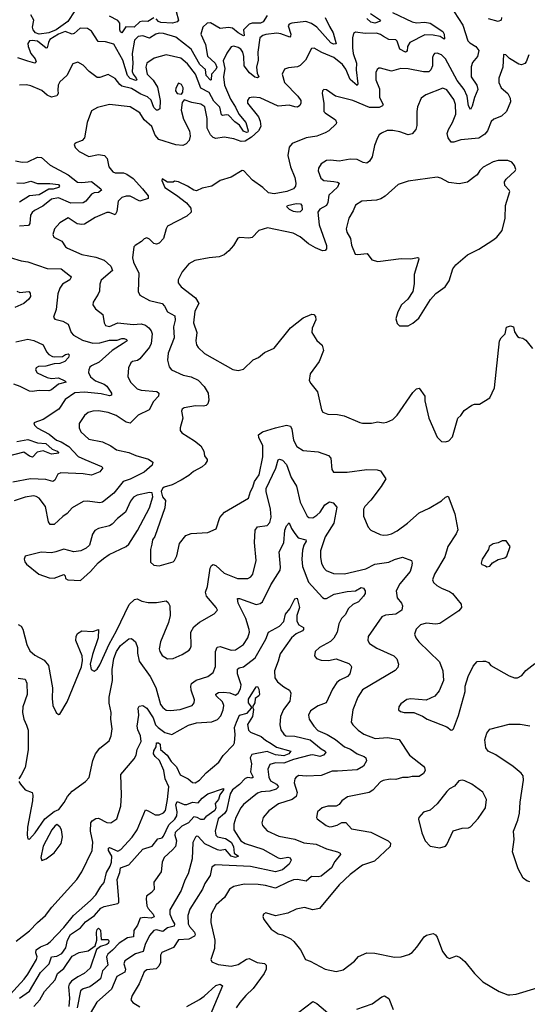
# Model space of a CAD drawing. Extents: x 2086813 to 2278017, y 548126 to 753336.
# Tile 293 of 461: x 2188255 to 2191927, y 686902 to 694029. Entities that reach past the tile are written whole.
import ezdxf

# ---------------------------------------------------------------- set-up
doc = ezdxf.new("R2010")
doc.units = 0

msp = doc.modelspace()

# ---------------------------------------------------------------- linework, layer by layer
at = {"layer": '0CON10XD'}
for points in [[(2188655, 694092.6), (2188604.2, 694015), (2188518.9, 693955), (2188465, 693933.6), (2188395, 693924), (2188369.1, 693935), (2188353.3, 693955), (2188348.9, 693975), (2188356.7, 694025), (2188335.5, 694065)], [(2190952, 694082), (2191095, 694012.9), (2191125, 694005.6), (2191185, 694010.9), (2191225, 694003.8), (2191315, 693944.6), (2191325.3, 693925), (2191328.9, 693891.1), (2191325, 693888.6), (2191297.2, 693907.2), (2191245, 693918), (2191185, 693918.8), (2191076.1, 693865), (2191060.3, 693835), (2191058.8, 693801.2), (2191046.1, 693793.9), (2191005, 693815.6), (2190985, 693874), (2190975, 693884.3), (2190925, 693884.6), (2190887, 693907), (2190865, 693922.7), (2190835, 693930.8), (2190755, 693929.6), (2190685, 693940), (2190669.7, 693930.3), (2190662.9, 693897.1), (2190661.2, 693825), (2190666.2, 693785), (2190691.9, 693715), (2190690, 693665), (2190700, 693565), (2190695, 693551.8), (2190645.5, 693595.5), (2190615, 693670), (2190590.8, 693705), (2190527.1, 693755), (2190440.9, 693790.9), (2190385, 693824.2), (2190365, 693820), (2190323.1, 693735), (2190285, 693696.9), (2190265, 693687.8), (2190199.2, 693680.8), (2190170, 693670), (2190152.5, 693635), (2190170.8, 693575), (2190266.1, 693476.1), (2190287.5, 693445), (2190289.4, 693425), (2190280.9, 693409.1), (2190265, 693396), (2190245, 693398.1), (2190205, 693410), (2190125, 693403.3), (2189995, 693464.4), (2189945, 693469.4), (2189915, 693463.8), (2189902, 693445), (2189902.9, 693425), (2189983.1, 693325), (2189994.6, 693294.6), (2190000, 693255), (2189982.3, 693225), (2189932.4, 693177.6), (2189885, 693151), (2189857.5, 693147.5), (2189805, 693167.3), (2189735, 693179.5), (2189675, 693169.5), (2189655, 693175.6), (2189635, 693195.7), (2189610.4, 693245), (2189612.3, 693315), (2189595, 693397.5), (2189565, 693418.2), (2189499.2, 693429.2), (2189445, 693450), (2189430.8, 693429.2), (2189423.8, 693375), (2189439.2, 693309.2), (2189482.5, 693225), (2189487.1, 693187.1), (2189481.6, 693155), (2189460.2, 693129.8), (2189435, 693118.4), (2189385, 693123.2), (2189261.8, 693161.8), (2189234.2, 693194.2), (2189210.5, 693255), (2189155.3, 693305.3), (2189125, 693354.4), (2189055, 693397.3), (2188905, 693414.4), (2188817, 693393), (2188775, 693369.2), (2188744.3, 693285), (2188723.3, 693175), (2188706.7, 693155), (2188655.8, 693134.2), (2188648.8, 693125), (2188655.8, 693105), (2188685, 693074), (2188755, 693038.6), (2188825, 693053.3), (2188868, 693045), (2188888.1, 693025), (2188900.6, 692965), (2188928, 692928), (2188945, 692920.5), (2189005, 692920.6), (2189030.5, 692910.5), (2189075, 692879.7), (2189144.5, 692804.5), (2189184.4, 692755), (2189184.4, 692735.6), (2189125, 692716.7), (2189055, 692752), (2189025, 692751.1), (2188995, 692741.5), (2188966.9, 692715), (2188958.7, 692641.3), (2188945, 692615.6), (2188905, 692632.7), (2188885, 692633.5), (2188801.7, 692598.3), (2188725, 692548.9), (2188705, 692545.5), (2188671.1, 692551.1), (2188605, 692594), (2188545, 692558), (2188507.5, 692515), (2188494.3, 692475), (2188501.4, 692455), (2188560, 692425), (2188586.2, 692385), (2188601.2, 692375), (2188705, 692328.6), (2188805, 692309.4), (2188865, 692289.5), (2188914.4, 692245), (2188926.4, 692213.6), (2188845.4, 692144.6), (2188834.4, 692115), (2188831.4, 692065), (2188823.3, 692043.3), (2188787.5, 691985), (2188784.3, 691965), (2188804, 691935), (2188857.5, 691895), (2188865.4, 691835.4), (2188876, 691815), (2188905, 691808.8), (2188965, 691833.8), (2189075, 691822.7), (2189135, 691827.8), (2189165, 691818.1), (2189189.1, 691799.1), (2189206.7, 691776.7), (2189213.3, 691755), (2189206.2, 691685), (2189195, 691659.2), (2189125, 691573.6), (2189106.9, 691563.1), (2189071.2, 691555), (2189058.6, 691545), (2189041.8, 691508.2), (2189036.9, 691446.9), (2189056.7, 691405), (2189105, 691357.1), (2189135, 691348.4), (2189247.9, 691337.9), (2189261.9, 691325), (2189258.5, 691305), (2189222.9, 691265), (2189191.4, 691205), (2189112.6, 691167.4), (2189055, 691108.8), (2189025, 691115.7), (2188954.2, 691165)], [(2189387.5, 694087.5), (2189403.3, 694025), (2189395, 694013.8), (2189360, 694005), (2189275, 694009.6), (2189258, 694015), (2189243.3, 694035)], [(2191398, 694085), (2191459.8, 693989.8), (2191496.9, 693876.9), (2191510.9, 693860.9), (2191554.4, 693835), (2191575.6, 693805), (2191567.6, 693762.4), (2191530.6, 693719.4), (2191520.9, 693689.1), (2191521.1, 693615), (2191561.2, 693555), (2191568.9, 693525), (2191545, 693466), (2191528, 693402), (2191515, 693380), (2191500.3, 693405), (2191490.7, 693475), (2191471, 693525), (2191418.7, 693588.6), (2191335, 693745.6), (2191305, 693774.5), (2191275, 693786.8), (2191256.4, 693783.6), (2191248.1, 693775), (2191241.8, 693755), (2191241.4, 693695), (2191228.7, 693665), (2191215, 693652.5), (2191175, 693650.9), (2191065, 693672.9)], [(2190045, 694059.7), (2190015.4, 694014.6), (2189996.2, 694003.8), (2189936.8, 694003.2), (2189914.4, 693995.6), (2189874.4, 693955), (2189880, 693915), (2189875, 693912.5), (2189835, 693933.9), (2189795, 693968.9), (2189765, 693972.2), (2189705, 693964.3), (2189635, 694006.4), (2189611.9, 694005), (2189580, 693975), (2189565.7, 693925), (2189598.5, 693848.5), (2189614.1, 693765), (2189667.9, 693715), (2189680.1, 693685), (2189675, 693667.7), (2189642.5, 693635), (2189641.2, 693595), (2189635, 693591.9), (2189603, 693625), (2189599, 693669), (2189557.4, 693705), (2189494.8, 693815), (2189385, 693903.6), (2189295, 693930.4), (2189265, 693931.3), (2189239.4, 693925), (2189195, 693894.7), (2189145, 693912), (2189112.9, 693907.1), (2189085, 693880), (2189067.7, 693785), (2189074.3, 693715), (2189068.6, 693655), (2189075.1, 693635.1), (2189098.7, 693605), (2189102.2, 693595), (2189095, 693588.5), (2189055, 693604.2), (2189034, 693625), (2189001.4, 693735), (2188935, 693852), (2188875, 693868.9), (2188822.5, 693872.5), (2188775, 693945.6), (2188745, 693964.4), (2188691.5, 693968.5), (2188649.7, 693930.3), (2188635, 693924), (2188585, 693943.3), (2188537.1, 693925), (2188473.4, 693886.6), (2188462.4, 693865), (2188455, 693825.7), (2188447.3, 693822.7), (2188385, 693872.7), (2188345, 693878.9), (2188326.2, 693875), (2188315, 693857.5), (2188316.2, 693835), (2188336.3, 693785), (2188366, 693745), (2188373.3, 693725), (2188365, 693713.6), (2188315, 693728.6), (2188242.2, 693752.2)], [(2190465.4, 694045), (2190495, 693979.1), (2190522.4, 693935), (2190544, 693855), (2190525, 693852.9), (2190505, 693861.1), (2190405, 693976), (2190365, 694002.1), (2190325, 694015.3), (2190222.5, 694005), (2190203.3, 693996.7), (2190197.1, 693985), (2190215.3, 693925), (2190215, 693910), (2190208.1, 693901.9), (2190145, 693926.7), (2190115, 693930.9), (2190035, 693921.5), (2190014, 693915), (2189991.4, 693898.6), (2189978.5, 693795), (2189979.5, 693735), (2189967.2, 693685), (2189973.2, 693643.2), (2189985.6, 693614.4), (2189975, 693608.5), (2189955, 693612.6), (2189917.5, 693645), (2189878.6, 693695), (2189877.6, 693762.4), (2189870, 693795), (2189855.2, 693815.2), (2189835, 693827.9), (2189805, 693837.8), (2189785, 693832.5), (2189753, 693787), (2189727.6, 693732.4), (2189737.8, 693675), (2189729.6, 693615), (2189737.2, 693555), (2189780, 693455), (2189816.7, 693396.7), (2189840.5, 693345), (2189889.8, 693285), (2189908.8, 693225), (2189904.7, 693215.2), (2189895, 693212.8), (2189875, 693223.4), (2189845.5, 693265.5), (2189810.6, 693290.6), (2189765, 693338.1), (2189748.8, 693341.2), (2189725, 693335.4), (2189715, 693341.4), (2189702, 693395), (2189659.7, 693439.7), (2189625, 693503.2), (2189564.3, 693534.3), (2189526.9, 693635), (2189468.7, 693708.7), (2189420.4, 693750.4), (2189315, 693775.5), (2189228.6, 693751.4), (2189174.6, 693715.4), (2189168.5, 693685), (2189178.2, 693635), (2189221.4, 693591.4), (2189250.9, 693540.9), (2189271.9, 693445), (2189268.6, 693385), (2189255.5, 693374.5), (2189244.2, 693375), (2189225, 693393.3), (2189205, 693445.6), (2189180.3, 693470.3), (2189130.8, 693490.8), (2189065, 693530), (2188995, 693547.1), (2188979, 693559), (2188945, 693604.4), (2188895, 693631.9), (2188835, 693610.5), (2188815, 693610), (2188757.8, 693655), (2188715, 693699.4), (2188675, 693721.9), (2188640.3, 693709.7), (2188595.8, 693624.2), (2188545, 693580), (2188533.1, 693555), (2188531.3, 693518.7), (2188532.5, 693495), (2188525, 693477.5), (2188485, 693469.1), (2188455, 693483.3), (2188415, 693517.8), (2188335, 693551.2), (2188305, 693558.2), (2188255, 693555.6)], [(2189225, 694043.8), (2189183.1, 694016.9), (2189145, 694018.5), (2189125, 694013.1), (2189083.3, 693975), (2189022.9, 693977.1), (2188995, 693934.7), (2188985, 693940.9), (2188979.3, 693955), (2188980.7, 694005), (2188965, 694023), (2188905, 694053.9)], [(2190793.2, 694073.2), (2190864.5, 694025), (2190857.8, 694015), (2190825, 694005.2), (2190795, 694010.7), (2190766.6, 694036.6)], [(2191741.1, 694045), (2191737.5, 694025), (2191715, 694016.9), (2191645, 694036.4)], [(2191938.5, 693775), (2191919.5, 693725), (2191908.7, 693711.3), (2191885, 693703.3), (2191865, 693706.5), (2191799.1, 693749.1), (2191772.5, 693775), (2191753.8, 693776.2), (2191748.9, 693685), (2191721.1, 693605), (2191721.1, 693575), (2191738.1, 693535), (2191787.1, 693495), (2191802.1, 693462.1), (2191804.5, 693435), (2191776.1, 693363.9), (2191739.8, 693330.2), (2191685, 693308.6), (2191665, 693292.5), (2191638, 693225), (2191619.5, 693200.5), (2191575, 693170.7), (2191445, 693160.4), (2191395, 693142.2), (2191375, 693142.5), (2191354.2, 693174.2), (2191348.2, 693205), (2191355.7, 693234.3), (2191385.7, 693285.7), (2191409.7, 693345), (2191408, 693415), (2191395, 693451.9), (2191345, 693521.4), (2191315, 693533.1), (2191193.3, 693485), (2191159.5, 693460.5), (2191132.6, 693397.4), (2191126.7, 693365), (2191127.2, 693262.8), (2191120, 693235), (2191095, 693202.5), (2191065, 693195.6), (2191005, 693218.2), (2190955, 693227.8), (2190913.6, 693226.4), (2190871.3, 693208.7), (2190854.4, 693195.6), (2190842.9, 693175), (2190822.4, 693117.6), (2190805, 693036.2), (2190785, 693004), (2190765, 692991.4), (2190740, 692995), (2190695, 693016.9), (2190645, 693020), (2190565, 693005.7), (2190505, 693013.1), (2190475, 693010.6), (2190434.6, 692985.4), (2190416.9, 692955), (2190414.6, 692935.4), (2190433, 692883), (2190455.8, 692865.8), (2190527.8, 692857.8), (2190553.9, 692853.9), (2190566.7, 692845), (2190555, 692817.5), (2190490.8, 692759.2), (2190484.7, 692705.3), (2190474.7, 692685.3), (2190425, 692658.5), (2190412.2, 692635), (2190421.6, 692545), (2190474.3, 692395.7), (2190475, 692370), (2190465, 692357.5), (2190445, 692356.7), (2190395, 692376.7), (2190345, 692405.5), (2190285, 692458.2), (2190233.2, 692483.2), (2190048.3, 692521.7), (2189985, 692502.5), (2189937.3, 692452.7), (2189911.4, 692448.6), (2189846.8, 692453.2), (2189832.7, 692447.3), (2189800.8, 692395), (2189767.5, 692355), (2189733.6, 692326.4), (2189697.4, 692312.6), (2189625, 692306.5), (2189523.2, 692286.8), (2189477.8, 692262.2), (2189430, 692205), (2189400.8, 692145), (2189400.8, 692125), (2189422, 692095), (2189526.7, 692015), (2189550.6, 691975), (2189521.2, 691918.8), (2189511.8, 691835), (2189536.9, 691765), (2189528.9, 691705), (2189533.1, 691675), (2189545.4, 691655.4), (2189592.8, 691612.8), (2189796.8, 691496.8), (2189835, 691490), (2189875, 691500), (2189945, 691567.5), (2189983.3, 691585), (2190025, 691620), (2190095, 691651.4), (2190215, 691798.6), (2190305, 691871.4), (2190368.3, 691898.3), (2190382.5, 691895), (2190395, 691880), (2190396.1, 691856.1), (2190371.4, 691795), (2190368.6, 691765), (2190405, 691706), (2190442.6, 691672.6), (2190453.3, 691635), (2190422.5, 691555), (2190355.6, 691465), (2190348, 691418), (2190360, 691395), (2190410, 691335), (2190438.8, 691205), (2190448.3, 691188.3), (2190484.2, 691174.2), (2190555, 691170.8), (2190601.2, 691161.2), (2190715, 691112.5), (2190735, 691109.2), (2190800.5, 691109.5), (2190845, 691118.8), (2190885, 691110.8), (2190910, 691115), (2190954.3, 691135.7), (2190984.5, 691165.5), (2191099.7, 691330.3), (2191125, 691355.8), (2191145, 691360.8), (2191185.8, 691305), (2191185, 691270), (2191207, 691177), (2191214.3, 691145), (2191275, 691006.7), (2191305, 690976.7), (2191335, 690973.3), (2191358.3, 690981.7), (2191385, 691010), (2191423.3, 691145), (2191445.9, 691164.1), (2191470.5, 691199.5), (2191525, 691238.8), (2191545, 691246.2), (2191580, 691245), (2191655, 691292.5), (2191690, 691365), (2191726.2, 691705), (2191736.7, 691725), (2191766.2, 691755), (2191777, 691803), (2191805, 691813.3), (2191827.5, 691805), (2191835, 691770), (2191857, 691737), (2191867.5, 691727.5), (2191895, 691723.3), (2191915, 691708.8), (2191965, 691648.8)], [(2191065, 693672.9), (2191013.1, 693676.9), (2190945, 693656.5), (2190865, 693678), (2190852.3, 693677.7), (2190841.2, 693668.8), (2190831.9, 693648.1), (2190830, 693595), (2190858.1, 693528.1), (2190858.8, 693465), (2190884.4, 693415), (2190878.6, 693405), (2190855, 693394.7), (2190785, 693393.2), (2190665, 693444.5), (2190540, 693475), (2190475, 693521.2), (2190455, 693523.3), (2190446.1, 693513.9), (2190442.9, 693495), (2190454.5, 693425), (2190455.7, 693365), (2190464, 693354), (2190538.6, 693305), (2190547.1, 693285), (2190544.2, 693275), (2190490.8, 693225), (2190465, 693209.5), (2190404.7, 693185.3), (2190327, 693173), (2190225, 693133.3), (2190204.3, 693105.7), (2190194.6, 693045.4), (2190213.2, 692965), (2190246.2, 692886.2), (2190252.9, 692845), (2190250.3, 692825), (2190236, 692805), (2190186.7, 692785), (2190095, 692769.1), (2190055.5, 692775), (2190015, 692813.3), (2189938, 692868), (2189875.7, 692935), (2189865, 692936.9), (2189785, 692888.9), (2189705, 692864.7), (2189645.2, 692824.8), (2189575, 692809.7), (2189535, 692790.7), (2189514.1, 692794.1), (2189470, 692825), (2189403.9, 692856.1), (2189375, 692860), (2189365, 692852.5), (2189323.9, 692853.9), (2189285, 692877.5), (2189283.3, 692865), (2189305, 692813.3), (2189389.8, 692759.8), (2189462.7, 692702.7), (2189493.5, 692665), (2189495, 692636.7), (2189465, 692607.1), (2189325.4, 692534.6), (2189313.6, 692516.4), (2189295, 692446.2), (2189265, 692410.8), (2189245, 692404.3), (2189225, 692409.2), (2189195, 692440), (2189175, 692450), (2189156.4, 692443.6), (2189137.3, 692422.7), (2189090, 692395), (2189081.2, 692385), (2189071.5, 692305), (2189077.5, 692275), (2189116.2, 692195), (2189112, 692062), (2189123.3, 692035), (2189195.3, 691995.3), (2189284.7, 691974.7), (2189303.5, 691955), (2189325, 691915.6), (2189376.6, 691886.6), (2189379.3, 691855), (2189368.5, 691805), (2189372.1, 691725), (2189328.2, 691615), (2189324.6, 691564.6), (2189335.5, 691515.5), (2189352.5, 691495), (2189438.8, 691455), (2189495, 691443.8), (2189545, 691420.5), (2189589.4, 691375), (2189617.8, 691325), (2189622.5, 691275), (2189615, 691247.5), (2189604.1, 691235.9), (2189585, 691230.8), (2189526.8, 691233.2), (2189445, 691219.2), (2189429.5, 691210.5), (2189426.2, 691195), (2189434.3, 691145), (2189415.8, 691075), (2189416, 691055), (2189427.3, 691037.3), (2189519.8, 690979.8), (2189564.5, 690944.5), (2189587.1, 690905), (2189592.9, 690872.9), (2189611.2, 690845), (2189610, 690835), (2189597.9, 690812.1), (2189575, 690792), (2189511.3, 690758.7), (2189479.8, 690730.2), (2189424, 690695), (2189357.6, 690662.4), (2189300, 690645), (2189288.8, 690635), (2189277.5, 690615), (2189287.5, 690575), (2189309.3, 690549.3), (2189305.5, 690495.5), (2189232.7, 690287.3), (2189216.8, 690263.2), (2189211.4, 690231.4), (2189202.4, 690195), (2189202.5, 690102.5), (2189225, 690080), (2189265, 690075.8), (2189364.4, 690105.6), (2189375, 690114), (2189391.7, 690148.3), (2189412.2, 690237.7), (2189455.7, 690295), (2189495, 690310.5), (2189615, 690317.8), (2189676.6, 690343.4), (2189703.5, 690425), (2189737.5, 690465), (2189909.3, 690565), (2189924.8, 690615), (2189942.4, 690645), (2189952.5, 690685), (2189986.2, 690735), (2190014.5, 690864.5), (2190014.5, 690945), (2189983.9, 691005), (2189982.3, 691025), (2190011.5, 691045), (2190105.3, 691075.2), (2190185, 691094.8), (2190215, 691087.3), (2190224.8, 691065), (2190235.3, 690985.2), (2190259.3, 690939.3), (2190305, 690910), (2190415, 690900), (2190490, 690875), (2190505.7, 690855.7), (2190512.3, 690772.3), (2190525, 690753.8), (2190625, 690752.7), (2190767, 690773), (2190841.4, 690771.4), (2190864, 690764), (2190903.3, 690705), (2190869.1, 690650.9), (2190795, 690550.8), (2190752.5, 690505), (2190742.9, 690485), (2190742.5, 690435), (2190776, 690355), (2190794.5, 690334.5), (2190863, 690303), (2190885, 690297.8), (2190915, 690300.5), (2190945, 690307.8), (2190985, 690329.4), (2191060, 690385), (2191145, 690459.2), (2191217.4, 690492.6), (2191305, 690546), (2191335, 690574), (2191355, 690580), (2191402.7, 690452.7), (2191424.4, 690335.6), (2191412.6, 690307.4), (2191352.2, 690215), (2191330.2, 690139.8), (2191255, 690016.2), (2191242, 689975), (2191248.8, 689955), (2191273.1, 689933.1), (2191305, 689913.1), (2191365, 689890.6), (2191385, 689875.7), (2191448.9, 689798.9), (2191451.4, 689775), (2191430.6, 689749.4), (2191295, 689658.1), (2191265.6, 689654.4), (2191195, 689660.6), (2191155, 689649.4), (2191123, 689617), (2191111.4, 689581.4), (2191120.8, 689555), (2191141.4, 689525), (2191291.7, 689381.7), (2191315.4, 689315.4), (2191321.1, 689245), (2191289.3, 689170.7), (2191257.6, 689132.4), (2191195, 689104), (2191085, 689114), (2191055, 689108.8), (2191013, 689077), (2190996.7, 689055), (2190994.1, 689034.1), (2191010.5, 689020.5), (2191035.8, 689014.2), (2191105, 689014.2), (2191168.5, 688988.5), (2191203.3, 688965), (2191345, 688910), (2191375, 688886.7), (2191385, 688887.5), (2191393.6, 688896.4), (2191427.9, 688992.1), (2191477.5, 689165), (2191478, 689205), (2191499.2, 689275), (2191535, 689350), (2191565, 689382.5), (2191605, 689386.7), (2191625, 689386.2), (2191645, 689376.2), (2191663.3, 689355), (2191795, 689278.8), (2191835, 689263.8), (2191855, 689264), (2191887.9, 689282.1), (2191915, 689318.8), (2191980.9, 689369.1)], [(2189425, 693490), (2189436.1, 693503.9), (2189437.1, 693535), (2189425, 693560), (2189405, 693570), (2189385.6, 693534.4), (2189382.5, 693515), (2189395, 693494.2), (2189425, 693490)], [(2188225, 693007.9), (2188272.1, 692997.9), (2188315, 692999.4), (2188385, 693033.5), (2188412.8, 693032.8), (2188475.3, 692975.3), (2188605.5, 692905), (2188674.2, 692854.2), (2188705, 692850.6), (2188775, 692857.6), (2188842.5, 692805), (2188846, 692795), (2188825, 692778.5), (2188795, 692775.4), (2188775, 692766.5), (2188734.3, 692715.7), (2188715, 692703.3), (2188625, 692701.2), (2188535, 692739.1), (2188485, 692729.4), (2188421.5, 692678.5), (2188361.9, 692648.1), (2188345, 692633.1), (2188333.8, 692615), (2188327.8, 692555), (2188319.5, 692540.5), (2188254.5, 692534.5)], [(2191003, 691813), (2191065, 691813.8), (2191098.8, 691831.2), (2191141.7, 691868.3), (2191225.5, 692004.5), (2191265, 692046), (2191333.8, 692095), (2191361.7, 692138.3), (2191388.6, 692225), (2191408.8, 692255), (2191493, 692327), (2191575, 692368.8), (2191677.3, 692432.7), (2191706.7, 692455), (2191745.9, 692504.1), (2191767.7, 692592.3), (2191770, 692685), (2191799.4, 692785), (2191796.1, 692796.1), (2191765, 692828.6), (2191760.7, 692855), (2191774.2, 692875.8), (2191840, 692935), (2191843.3, 692945), (2191835, 692972.5), (2191815, 692997.5), (2191785, 693010), (2191715, 693010), (2191680.5, 692999.5), (2191608.3, 692961.7), (2191582.7, 692937.3), (2191564.4, 692905.6), (2191537, 692887), (2191495, 692854.2), (2191435, 692840.8), (2191359.5, 692849.5), (2191302.4, 692882.4), (2191275, 692888.9), (2191065, 692860), (2190993.1, 692835), (2190898.3, 692751.7), (2190868, 692732), (2190835, 692721.9), (2190730, 692715), (2190684.2, 692685.8), (2190667.1, 692645), (2190635, 692593.3), (2190615.8, 692515), (2190620.6, 692490.6), (2190648, 692445), (2190656.1, 692396.1), (2190682, 692332), (2190698.8, 692328.8), (2190767.5, 692337.5), (2190801.7, 692291.7), (2190845, 692278.8), (2191015, 692300), (2191085, 692298.8), (2191133, 692307), (2191140, 692305), (2191142.5, 692295), (2191108, 692185), (2191107.7, 692117.7), (2191099.2, 692060.8), (2191063.3, 692005), (2191015.9, 691964.1), (2190991.2, 691915), (2190977, 691863), (2190985, 691830), (2191003, 691813)], [(2188235, 692848.7), (2188285, 692846.5), (2188335, 692859.3), (2188385, 692842.7), (2188472.5, 692842.5), (2188535, 692836.8), (2188542.2, 692825), (2188535.3, 692814.7), (2188497.9, 692802.1), (2188465, 692802.7), (2188395, 692760.2), (2188325, 692753.5), (2188255, 692708.6)], [(2190265, 692634.7), (2190235, 692639.7), (2190206.5, 692655), (2190187.9, 692675), (2190192.3, 692685), (2190255, 692698.4), (2190285.8, 692695), (2190295.6, 692685), (2190297.3, 692652.7), (2190285, 692638.1), (2190265, 692634.7)], [(2188186.6, 692306.6), (2188265, 692283.5), (2188315, 692276.5), (2188455, 692228.2), (2188555, 692224.7), (2188622.4, 692172.4), (2188627.5, 692165), (2188618.6, 692145), (2188564.7, 692115.3), (2188545.6, 692085), (2188532.1, 692045), (2188518.3, 691931.7), (2188500, 691875), (2188510.5, 691860.5), (2188566.1, 691846.1), (2188605, 691826), (2188628.6, 691765), (2188644.5, 691744.5), (2188709.6, 691709.6), (2188785, 691688.4), (2188835, 691690.5), (2188905, 691708.9), (2188960.9, 691709.1), (2188995, 691721.5), (2189011.5, 691721.5), (2189026.9, 691715), (2189031.9, 691705), (2189004.2, 691685), (2188923.8, 691635), (2188830.7, 691549.3), (2188775, 691524.4), (2188763.1, 691515), (2188754.3, 691495), (2188751.9, 691475), (2188768.1, 691445), (2188802.7, 691415), (2188865, 691389.8), (2188885, 691375.3), (2188918.1, 691325), (2188920, 691310), (2188905, 691305.7), (2188845, 691319.7), (2188725, 691332.7), (2188655, 691328.7), (2188585, 691278.8), (2188539.2, 691210.9), (2188425, 691135.7), (2188358.3, 691111.7), (2188363.3, 691095), (2188382, 691075), (2188468.9, 691028.9), (2188520.5, 690985), (2188555, 690973.2), (2188609.7, 690939.7), (2188677.8, 690867.8), (2188726.3, 690846.3), (2188846, 690795), (2188855.6, 690785), (2188834.5, 690755), (2188775, 690732.1), (2188715, 690742.7), (2188551.7, 690748.3), (2188531.4, 690738.6), (2188509.4, 690695), (2188495, 690685.6), (2188445, 690700.9), (2188334.1, 690705.9), (2188205, 690682.4)], [(2188234, 692065), (2188255.5, 692055.5), (2188320.9, 692060.9), (2188330.3, 692050.3), (2188332.2, 692025), (2188321.9, 692005), (2188285.2, 691974.8), (2188221.1, 691945)], [(2188227.3, 691697.3), (2188313, 691717), (2188357.8, 691707.8), (2188425.3, 691675.3), (2188449.2, 691625), (2188466.4, 691606.4), (2188491.9, 691591.9), (2188510.3, 691589.7), (2188565, 691590), (2188585.6, 691605), (2188605, 691610), (2188612.4, 691602.4), (2188608.5, 691585), (2188581.4, 691555), (2188545, 691539.2), (2188505, 691537.3), (2188445, 691520.8), (2188391.6, 691518.4), (2188375, 691508.6), (2188369.5, 691495), (2188382, 691472), (2188455, 691439.8), (2188485, 691432.8), (2188535, 691437.6), (2188582.5, 691415), (2188590.8, 691405), (2188535, 691389.7), (2188485, 691348.8), (2188465, 691342), (2188395, 691344.6), (2188345, 691336.6), (2188325, 691339.1), (2188259.4, 691375), (2188211.9, 691391.9)], [(2188954.2, 691165), (2188895, 691186.2), (2188825, 691196.8), (2188785, 691195.4), (2188750, 691185), (2188724.4, 691165), (2188685.6, 691105), (2188684.6, 691074.6), (2188696.9, 691045), (2188755, 690993.8), (2188855, 690973.1), (2188915, 690944.2), (2188955, 690914.4), (2189045.4, 690895.4), (2189095, 690873.5), (2189186.8, 690846.8), (2189218, 690825), (2189214, 690805), (2189155, 690754.6), (2189055, 690703.2), (2189004.2, 690685.8), (2188935, 690602.2), (2188855, 690535.6), (2188835, 690531.5), (2188745, 690542.7), (2188715, 690540.6), (2188635, 690496), (2188598, 690455), (2188568.1, 690431.9), (2188505, 690376), (2188475, 690373.8), (2188463.1, 690393.1), (2188440.9, 690505), (2188395, 690564.4), (2188375, 690578.6), (2188355, 690581.9), (2188295, 690573.6), (2188215, 690546.9)], [(2188235, 690974.8), (2188315, 690989.3), (2188385, 690965.1), (2188445, 690961.5), (2188491.2, 690921.2), (2188526.7, 690905), (2188537.5, 690892.5), (2188485, 690883.3), (2188425, 690908.7), (2188382.2, 690897.8), (2188347.4, 690862.6), (2188325, 690869.2), (2188285, 690898.4), (2188145, 690861.6)], [(2188245, 689651.4), (2188265, 689639.2), (2188277.9, 689617.9), (2188306.1, 689506.1), (2188329.4, 689459.4), (2188365, 689428.9), (2188432.3, 689392.3), (2188464.3, 689355), (2188493.4, 689193.4), (2188490.6, 689115), (2188495.8, 689065.8), (2188518, 689015), (2188535, 688999.2), (2188545, 689003.1), (2188599.3, 689090.7), (2188701.1, 689345), (2188708.7, 689391.3), (2188706.7, 689425), (2188660.9, 689535), (2188662.7, 689565), (2188673.1, 689585), (2188705, 689604.3), (2188785, 689600.9), (2188826.2, 689615), (2188822.5, 689555), (2188782.2, 689435), (2188766, 689365), (2188772.5, 689325), (2188795, 689312.5), (2188815, 689328.8), (2188835, 689358.8), (2188901.3, 689508.7), (2188955.9, 689605.9), (2189047.4, 689795), (2189085, 689831.1), (2189105, 689837.1), (2189139.7, 689819.7), (2189185, 689810), (2189245, 689810.8), (2189315, 689821.2), (2189329.5, 689809.5), (2189341.1, 689785), (2189343.5, 689715), (2189331.2, 689665), (2189274.4, 689525), (2189264.4, 689475), (2189268.1, 689455), (2189286.4, 689426.4), (2189325, 689401.9), (2189365, 689404.4), (2189431.2, 689435), (2189480, 689465), (2189490.7, 689479.3), (2189495.6, 689495), (2189493.5, 689595), (2189515, 689633.1), (2189555, 689668.5), (2189662.3, 689727.7), (2189686.4, 689753.6), (2189676, 689775), (2189607.5, 689855), (2189600, 689885), (2189614.4, 689925.6), (2189632.2, 690057.8), (2189642.2, 690077.8), (2189655, 690084.4), (2189675, 690078.8), (2189735, 690022.9), (2189830, 689985), (2189905, 689983.3), (2189926.9, 689995), (2189940.5, 690015), (2189965.4, 690114.6), (2189953.9, 690243.9), (2189959.5, 690335), (2189975, 690358.9), (2190045, 690367.8), (2190065, 690390), (2190073.1, 690426.9), (2190070, 690485), (2190038.9, 690615), (2190038.9, 690635), (2190106.8, 690783.2), (2190125, 690844), (2190135, 690848.6), (2190155, 690840), (2190185, 690810), (2190218.2, 690715), (2190257.1, 690652.9), (2190285, 690536), (2190335, 690435.8), (2190346.2, 690426.2), (2190375, 690423.8), (2190405, 690442.1), (2190428.8, 690465), (2190462.5, 690517.5), (2190495, 690538.1), (2190522.5, 690532.5), (2190549.4, 690499.4), (2190528.2, 690385), (2190465, 690285.7), (2190431.8, 690185), (2190430.8, 690135), (2190439.1, 690095), (2190453.3, 690063.3), (2190471.7, 690041.7), (2190525, 690020.5), (2190605, 690018.8), (2190760, 690055), (2190825, 690087.8), (2190925, 690101.8), (2190965, 690121.5), (2191025, 690138), (2191088, 690115), (2191094.2, 690095), (2191089.2, 690069.2), (2191080, 690035), (2191003.8, 689946.2), (2190978.2, 689895), (2190984.4, 689845), (2191015.8, 689805), (2191024.2, 689785), (2191019.2, 689755), (2190975, 689725.5), (2190901.7, 689718.3), (2190875, 689705.8), (2190775.8, 689565), (2190774, 689535), (2190785, 689514), (2190839.4, 689479.4), (2190962, 689425), (2190983.4, 689403.4), (2190994.2, 689365), (2190989.1, 689340.9), (2190970.9, 689319.1), (2190735, 689178.6), (2190700.6, 689125), (2190664.2, 689034.2), (2190652.9, 688945), (2190664.3, 688925), (2190703.1, 688885), (2190745, 688856.4), (2190826.5, 688826.5), (2190915, 688833.6), (2190999.6, 688819.6), (2191075, 688704.2), (2191176, 688625), (2191184.2, 688615), (2191186.9, 688595), (2191175, 688572.9), (2191145, 688551.9), (2191095, 688551.4), (2191065, 688542.9), (2191025, 688544.4), (2190975, 688528.9), (2190935, 688532.5), (2190885, 688522.5), (2190865, 688511.9), (2190808.9, 688451.1), (2190784, 688436), (2190627.2, 688402.8), (2190586, 688375), (2190565, 688349.2), (2190545, 688335.7), (2190485, 688335.7), (2190443.3, 688325), (2190410, 688295), (2190401.2, 688255), (2190406.7, 688245), (2190472, 688195), (2190495, 688186.7), (2190515, 688188.1), (2190551.7, 688198.3), (2190585, 688217.1), (2190613, 688217), (2190655, 688172.9), (2190795, 688148.1), (2190920, 688085), (2190937, 688067), (2190934.2, 688045), (2190821.5, 687938.5), (2190735, 687907.8), (2190645, 687841.5), (2190565, 687765.4), (2190423.7, 687596.3), (2190375, 687585.5), (2190315, 687601.9), (2190255, 687591.4), (2190195, 687562.5), (2190105, 687543.3), (2190035, 687563.3), (2190017.5, 687555), (2190013, 687537), (2190020, 687515), (2190073.3, 687445), (2190125, 687411.2), (2190155, 687404), (2190216.2, 687375), (2190237.5, 687357.5), (2190285.5, 687295.5), (2190322.5, 687225), (2190355, 687213.8), (2190465.7, 687155.7), (2190545, 687140), (2190595, 687151.2), (2190675.7, 687214.3), (2190705, 687248), (2190765.7, 687274.3), (2190825, 687272.9), (2190967.3, 687242.7), (2191015, 687246), (2191068.8, 687261.2), (2191094.2, 687275.8), (2191128.8, 687315), (2191180.5, 687389.5), (2191198.3, 687401.7), (2191245, 687413.3), (2191262.5, 687405), (2191275, 687387.5), (2191313.8, 687285), (2191345, 687242.5), (2191365, 687232.5), (2191415, 687252.5), (2191440.7, 687240.7), (2191475, 687212.5), (2191544.1, 687124.1), (2191605, 687063.3), (2191722.5, 686995), (2191785, 686970), (2191800.7, 686970.7), (2191845, 686974), (2191997.9, 687022.1)], [(2188695, 689970), (2188766.2, 690035), (2188821.9, 690098.1), (2188861.8, 690128.2), (2188903.4, 690156.6), (2189025, 690216.7), (2189045, 690232.2), (2189107.9, 690332.1), (2189193.2, 690495), (2189217.5, 690575), (2189214.2, 690604.2), (2189195, 690607.1), (2189105, 690586.9), (2189078.2, 690571.8), (2189056.1, 690545), (2189019.6, 690465), (2188962, 690418), (2188925, 690377.5), (2188905, 690364.5), (2188825, 690346.7), (2188798.3, 690331.7), (2188781.4, 690305), (2188760, 690225), (2188736.6, 690203.4), (2188697.5, 690185), (2188646.1, 690176.1), (2188575, 690195.7), (2188517.5, 690177.5), (2188485, 690170.9), (2188410, 690175), (2188295, 690146.7), (2188287, 690123), (2188291.2, 690105), (2188305, 690086.7), (2188393.3, 690015), (2188468.8, 689988.8), (2188505, 689985.7), (2188575, 690013.3), (2188583.9, 690003.9), (2188587.5, 689985), (2188603.6, 689973.6), (2188695, 689970)], [(2188901.4, 689081.4), (2188902.3, 689125), (2188926.5, 689245), (2188923.8, 689325), (2188936.2, 689405), (2188954.7, 689455), (2188985, 689499.2), (2189045, 689546.2), (2189065, 689548.8), (2189092, 689525), (2189107.8, 689485), (2189106.2, 689443.8), (2189119.1, 689385), (2189198, 689275), (2189240.8, 689195), (2189272.9, 689072.9), (2189289.5, 689049.5), (2189315, 689031.9), (2189345, 689027.5), (2189415, 689034.6), (2189502.5, 689065), (2189516.2, 689083.8), (2189519.5, 689105), (2189494.6, 689175), (2189492.1, 689205), (2189498.9, 689225), (2189531.6, 689248.4), (2189616.4, 689273.6), (2189655.4, 689304.6), (2189672.6, 689347.4), (2189670.4, 689455), (2189684, 689486), (2189705, 689491.2), (2189785, 689466.2), (2189815, 689468.2), (2189875, 689505.6), (2189905, 689553.8), (2189916.7, 689595), (2189915.9, 689615), (2189890.2, 689695), (2189835.4, 689805), (2189831.4, 689838.6), (2189845, 689840), (2189965, 689796.5), (2189995, 689801.9), (2190012.5, 689815), (2190072.3, 689937.7), (2190138.5, 690045), (2190141.8, 690065), (2190132.2, 690177.8), (2190166.7, 690243.3), (2190173.8, 690335), (2190185, 690365.7), (2190205, 690388), (2190221.9, 690345), (2190245, 690310), (2190268.9, 690278.9), (2190325.8, 690265), (2190327.3, 690255), (2190310.4, 690225), (2190301.9, 690188.1), (2190295.9, 690125), (2190301.4, 690071.4), (2190345, 689957.9), (2190445.5, 689845.5), (2190458.3, 689838.3), (2190475, 689838.6), (2190530.2, 689869.8), (2190625, 689890.9), (2190685, 689895.5), (2190725, 689917.7), (2190742, 689915), (2190754.4, 689895), (2190753.8, 689875), (2190742.1, 689855), (2190705, 689815.4), (2190665.5, 689795), (2190633.1, 689766.9), (2190608.6, 689721.4), (2190582.7, 689695), (2190563.3, 689655), (2190551.2, 689595), (2190528.1, 689551.9), (2190502.7, 689527.3), (2190424.3, 689485), (2190391.9, 689455), (2190387.1, 689425), (2190402.5, 689405), (2190435, 689392.2), (2190488.4, 689391.6), (2190545, 689402.7), (2190635, 689369.2), (2190651.2, 689355), (2190654, 689345), (2190643.1, 689295), (2190625.7, 689275), (2190571.5, 689248.5), (2190549.3, 689230.7), (2190517, 689183), (2190470.8, 689085), (2190415, 689062.5), (2190359.4, 689025), (2190344.4, 688995), (2190348.1, 688965), (2190382.1, 688915), (2190412.8, 688882.8), (2190478.6, 688855), (2190539.2, 688819.1), (2190605, 688764.5), (2190647.7, 688747.7), (2190695.6, 688715), (2190745.6, 688695), (2190758.5, 688685), (2190763.6, 688665), (2190741.9, 688625), (2190695, 688600), (2190555, 688588.2), (2190515, 688590), (2190435, 688557.9), (2190326.1, 688553.9), (2190275, 688557.5), (2190254, 688546), (2190245.4, 688534.6), (2190240, 688505), (2190262.7, 688435), (2190254.8, 688405.2), (2190225, 688383.9), (2190127.8, 688352.2), (2190056.6, 688303.4), (2190016.3, 688253.7), (2190007.1, 688215), (2190011.4, 688195), (2190045, 688156.9), (2190128.9, 688118.9), (2190245, 688096.4), (2190311.2, 688071.2), (2190400.4, 688060.4), (2190475, 688027.7), (2190553.3, 688005), (2190573.3, 687995), (2190576, 687985), (2190535, 687936.2), (2190510.9, 687889.1), (2190435, 687828.5), (2190415, 687823.6), (2190365, 687826.5), (2190326.9, 687793.1), (2190264.1, 687805.9), (2190235, 687802.7), (2190194.3, 687785), (2190105, 687742.5), (2190032.4, 687762.4), (2189979.2, 687769.2), (2189879.6, 687770.4), (2189803.8, 687755), (2189772.9, 687735), (2189736.9, 687675), (2189677.4, 687622.6), (2189641.1, 687555), (2189637.5, 687495), (2189667.8, 687365), (2189664.4, 687305), (2189637.5, 687225), (2189645, 687210), (2189690.8, 687190.8), (2189785, 687178.5), (2189835, 687190.4), (2189895, 687228.5), (2189915, 687232.7), (2189973.6, 687203.6), (2190026.2, 687196.2), (2190038.1, 687185), (2190036.9, 687155), (2190022.7, 687125), (2189944.5, 687015), (2189891.9, 686965), (2189847.1, 686915), (2189820.8, 686875)], [(2191635, 690067.5), (2191655, 690073.3), (2191675, 690096.7), (2191715, 690122.5), (2191765, 690133.8), (2191777.5, 690145), (2191803.3, 690215), (2191775, 690257.5), (2191745, 690257.5), (2191715, 690242.5), (2191680, 690235), (2191650, 690215), (2191647, 690193), (2191601.2, 690125), (2191594, 690095), (2191597.5, 690085), (2191625, 690076.7), (2191635, 690067.5)], [(2188230.5, 687359.5), (2188325, 687433.1), (2188384.2, 687495), (2188442.9, 687545), (2188488.1, 687605), (2188669.4, 687805), (2188705, 687861.2), (2188778.5, 688015), (2188784.5, 688075), (2188766.7, 688155), (2188770, 688215), (2188780.3, 688229.7), (2188805, 688246.7), (2188825, 688250), (2188885, 688217.5), (2188915, 688214.3), (2188958.1, 688245), (2188987.8, 688335), (2188992.7, 688415), (2188985.6, 688565), (2189082.2, 688677.8), (2189098, 688705), (2189105.7, 688745), (2189134.3, 688805), (2189130, 688845), (2189109.2, 688889.2), (2189104.8, 688915), (2189116.2, 688995), (2189112.9, 689045), (2189120, 689060), (2189145.5, 689064.5), (2189175, 689044.2), (2189220.4, 688975), (2189238.1, 688925), (2189257.6, 688905), (2189305, 688870), (2189355, 688854.5), (2189475, 688922.3), (2189535, 688939.1), (2189644, 688946), (2189686, 688964), (2189710, 688990), (2189727.7, 689032.3), (2189732.5, 689065), (2189721.3, 689091.3), (2189675.6, 689135), (2189673, 689147), (2189692, 689158), (2189728.4, 689161.6), (2189775, 689155.8), (2189815, 689139.5), (2189834.5, 689155), (2189851.1, 689185), (2189856, 689215), (2189831.8, 689295), (2189831.3, 689328.7), (2189842.4, 689337.6), (2189875, 689345.4), (2189959.4, 689410.6), (2190036.7, 689545), (2190054.1, 689595.9), (2190135, 689640), (2190165, 689672), (2190177.9, 689725), (2190210, 689765), (2190245, 689835.8), (2190261.7, 689841.7), (2190279.5, 689775), (2190260, 689715), (2190259.6, 689675), (2190275, 689648.1), (2190308.2, 689628.2), (2190308.9, 689615), (2190300, 689605), (2190255, 689583.6), (2190220.9, 689555), (2190139.2, 689439.2), (2190125.4, 689385), (2190097.6, 689315), (2190101.6, 689265), (2190119.1, 689235), (2190165, 689198.8), (2190206.4, 689176.4), (2190216, 689155), (2190208.6, 689095), (2190163.9, 689036.1), (2190141.5, 688985), (2190136.5, 688925), (2190145, 688888.8), (2190166.1, 688856.1), (2190181.2, 688845), (2190245, 688843.5), (2190355, 688815.2), (2190435, 688750.8), (2190464.5, 688735), (2190469.6, 688725), (2190451.8, 688705), (2190425, 688695.2), (2190375, 688707.3), (2190355, 688705.8), (2190235, 688674.8), (2190165, 688648), (2190105, 688649.6), (2190065, 688636.5), (2190049.5, 688605), (2190056.1, 688545), (2190070.1, 688520.1), (2190111.5, 688495), (2190128.2, 688475), (2190111, 688459), (2190063.3, 688445), (2190001.3, 688438.7), (2189975, 688430), (2189875, 688348.5), (2189855.4, 688325), (2189818.9, 688255), (2189803.8, 688205), (2189804.5, 688165), (2189855, 688085.5), (2189886.6, 688066.6), (2190015, 688024.6), (2190125, 687961.5), (2190145, 687957.3), (2190195, 687966.5), (2190212.4, 687962.4), (2190218.5, 687945), (2190203.9, 687915), (2190157.1, 687875), (2190105, 687860.9), (2189925, 687898.2), (2189668.3, 687911.7), (2189645, 687893.8), (2189632.5, 687835), (2189593.5, 687776.5), (2189577.1, 687735), (2189485, 687591.4), (2189470.4, 687545), (2189474.7, 687485), (2189482.9, 687465), (2189519.5, 687425), (2189524.1, 687405), (2189518.7, 687395), (2189477.8, 687372.2), (2189405, 687369.5), (2189366.5, 687313.5), (2189283.1, 687276.9), (2189273.8, 687256.2), (2189273.4, 687205), (2189261.8, 687178.2), (2189242.1, 687157.9), (2189175, 687151.8), (2189155, 687137.5), (2189119.3, 687050.7), (2189068, 686965), (2189058.8, 686935), (2189073.3, 686915), (2189124.5, 686884.5)], [(2188243.3, 689263.3), (2188295, 689255.6), (2188306.6, 689226.6), (2188308.2, 689145), (2188278.5, 689055), (2188274.6, 689015), (2188284.4, 688965), (2188305, 688923.3), (2188315.6, 688885), (2188316.4, 688743.6), (2188294.4, 688615), (2188265, 688561.2), (2188248.8, 688535)], [(2188163.2, 686946.8), (2188287.2, 687082.8), (2188315, 687118.8), (2188375.9, 687225), (2188380.9, 687245), (2188372.1, 687275), (2188374.9, 687295.1), (2188405, 687318.3), (2188452.9, 687337.1), (2188475, 687353.6), (2188575, 687457.9), (2188644.8, 687545.2), (2188767.3, 687652.7), (2188805.2, 687694.8), (2188842.3, 687755), (2188867.4, 687782.6), (2188882.9, 687855), (2188909.2, 687900.8), (2188918.8, 687931.2), (2188922.2, 687975), (2188898.4, 688015), (2188897, 688033), (2188905, 688036.2), (2188965, 688010.9), (2188987.1, 688022.9), (2189067.8, 688112.2), (2189104.3, 688165), (2189165, 688310), (2189185, 688302.5), (2189235.6, 688274.4), (2189265, 688274.2), (2189295, 688288), (2189310.8, 688305), (2189324.7, 688385.3), (2189333.2, 688475), (2189306.3, 688535), (2189297.2, 688595), (2189266.4, 688666.4), (2189234.5, 688694.5), (2189223.5, 688715), (2189224.6, 688735.4), (2189242.5, 688765), (2189244.7, 688795.3), (2189258.6, 688795), (2189270.6, 688785), (2189273.8, 688745), (2189320.7, 688705), (2189350.4, 688660.4), (2189390.2, 688620.2), (2189415, 688562.7), (2189474.3, 688534.3), (2189505, 688507.9), (2189525, 688505.5), (2189555.9, 688524.1), (2189602.8, 688577.2), (2189695, 688654), (2189727.6, 688702.4), (2189800.8, 688779.2), (2189808.9, 688795), (2189814.8, 688854.8), (2189808.5, 688905), (2189823.4, 688943.4), (2189845, 688994.6), (2189900.4, 689009.6), (2189930.8, 689045), (2189932, 689055), (2189910.4, 689085), (2189909.4, 689110.6), (2189965, 689200), (2189975, 689201.4), (2189985, 689183.8), (2189990, 689145), (2189985.6, 689134.4), (2189957.3, 689115), (2189955, 689083.8), (2189940, 689055), (2189946.4, 689035), (2189940, 688985), (2189903.6, 688926.4), (2189910.4, 688885), (2189925, 688871.6), (2190001.1, 688841.1), (2190033.1, 688813.1), (2190075, 688790.7), (2190111.8, 688761.9), (2190215.6, 688735), (2190202.3, 688715), (2190165, 688699.3), (2190105, 688706.6), (2190045, 688732.8), (2189935, 688708.8), (2189921.8, 688685), (2189931.4, 688641.4), (2189924.5, 688585), (2189942.9, 688545), (2189935, 688539.5), (2189905, 688542.5), (2189885, 688535.7), (2189845, 688492.7), (2189795.2, 688455), (2189776.7, 688425), (2189751.2, 688305), (2189736.8, 688283.2), (2189690, 688245), (2189668.4, 688155), (2189674.3, 688125), (2189685, 688113.2), (2189745, 688101.3), (2189785, 688076), (2189801.3, 688045), (2189806.6, 687996.6), (2189838.8, 687975), (2189815.7, 687964.3), (2189785, 687973.3), (2189745, 688021.3), (2189705, 688015.2), (2189685, 688020.2), (2189593.9, 688063.9), (2189545, 688117.1), (2189535, 688119.2), (2189527.8, 688112.2), (2189507, 688073), (2189503.1, 687955), (2189474.6, 687845), (2189449.7, 687800.2), (2189423.2, 687725), (2189340.6, 687585), (2189340.6, 687555), (2189359.4, 687509.4), (2189374, 687485), (2189372.9, 687467.1), (2189325, 687456.2), (2189290.1, 687429.9), (2189245, 687440), (2189224.7, 687435.3), (2189195, 687400.8), (2189162.6, 687335), (2189148.2, 687285), (2189092.4, 687267.6), (2189014.8, 687215.2), (2189009.2, 687195), (2189019.7, 687155), (2189015.3, 687135), (2188958.1, 687101.9), (2188919.2, 687010.8), (2188813.4, 686916.6), (2188764.6, 686835)], [(2188250, 688515), (2188260, 688495), (2188295, 688454.2), (2188345, 688433.8), (2188351.1, 688415), (2188348.9, 688375), (2188312, 688185), (2188308.8, 688125), (2188315, 688100), (2188325, 688097.5), (2188367.9, 688142.1), (2188436, 688245), (2188505, 688296.7), (2188537.7, 688312.3), (2188577.2, 688362.8), (2188600.6, 688405), (2188635, 688444.2), (2188732, 688515), (2188757.4, 688542.6), (2188784.6, 688665.4), (2188803.3, 688715), (2188835, 688755.7), (2188901.5, 688808.5), (2188917.8, 688845), (2188923.3, 688896.7), (2188914.5, 688965), (2188917.5, 689015), (2188901.4, 689081.4)], [(2191945, 687787.5), (2191923.3, 687795), (2191896.2, 687815), (2191861.3, 687881.3), (2191819.4, 688005), (2191832.5, 688095), (2191827.5, 688155), (2191858.5, 688235), (2191870, 688285), (2191874.6, 688365), (2191900, 688525), (2191897.8, 688555), (2191882.9, 688575), (2191825, 688622.5), (2191698.6, 688708.6), (2191642.5, 688735), (2191627.6, 688757.6), (2191619.4, 688815), (2191634.4, 688865.6), (2191655, 688894), (2191795, 688929.4), (2191875, 688930.6), (2191945, 688917.8)], [(2191295, 688033.3), (2191335, 688047.5), (2191345, 688057.5), (2191391.7, 688158.3), (2191455, 688176.7), (2191501.7, 688178.3), (2191515, 688187.5), (2191572.3, 688247.7), (2191623.3, 688325), (2191631.2, 688385), (2191605, 688436.7), (2191526.7, 688495), (2191475, 688518.8), (2191455, 688523.8), (2191431.7, 688518.3), (2191399.7, 688480.3), (2191365, 688461.2), (2191345, 688441.2), (2191275, 688354), (2191225, 688306.2), (2191175, 688292), (2191143.3, 688255), (2191140.7, 688240.7), (2191163.2, 688143.2), (2191188.8, 688085), (2191225, 688046.7), (2191295, 688033.3)], [(2188254.7, 686945), (2188325, 686997.2), (2188405, 687132), (2188467.3, 687195), (2188484.4, 687245.6), (2188525, 687249.6), (2188559.9, 687270.1), (2188588.4, 687311.6), (2188601.3, 687365), (2188623.4, 687406.6), (2188694.2, 687455.8), (2188731, 687499), (2188796.1, 687545), (2188842.5, 687597.5), (2188865, 687608.9), (2188965, 687630.9), (2188971.5, 687638.5), (2188973.3, 687663.3), (2188959.5, 687805), (2188979.7, 687855), (2188985, 687889.2), (2189045, 687910.6), (2189145, 688025.2), (2189214, 688046), (2189255, 688100), (2189285, 688107.8), (2189295, 688118), (2189335, 688200.3), (2189377.9, 688242.1), (2189392.6, 688265), (2189395.2, 688295.2), (2189384.8, 688345), (2189395, 688370.8), (2189445, 688347.4), (2189465, 688348.6), (2189505, 688364.7), (2189545, 688360.9), (2189575, 688393.9), (2189615, 688424.5), (2189730, 688465), (2189729.5, 688455), (2189703.1, 688416.9), (2189692.7, 688385), (2189669.2, 688355), (2189674.2, 688325), (2189666.4, 688305), (2189601.2, 688258.8), (2189585, 688238.8), (2189565, 688240), (2189540, 688255), (2189515, 688258.2), (2189475, 688216), (2189429.1, 688190.9), (2189380.9, 688145), (2189377.7, 688125), (2189389.5, 688085), (2189381.2, 688045), (2189361.1, 688018.9), (2189300.4, 687965), (2189285, 687930), (2189278.4, 687861.6), (2189225.8, 687785), (2189227.8, 687732.3), (2189209.1, 687710.9), (2189172.9, 687685), (2189169.6, 687665), (2189175.7, 687615), (2189185.3, 687595), (2189221.1, 687555), (2189228, 687535), (2189205.6, 687524.4), (2189155, 687530.2), (2189127.3, 687525), (2189107.1, 687475), (2189081.6, 687435), (2189079.3, 687390.7), (2189035, 687384), (2188975, 687345.2), (2188927.2, 687292.8), (2188892.1, 687265), (2188883.5, 687245), (2188892.5, 687185), (2188855.3, 687145), (2188839.2, 687085), (2188805, 687059.6), (2188762.7, 687027.3), (2188715, 687014.1), (2188695, 686998.9), (2188670.3, 686875)], [(2188415, 687943.8), (2188445.7, 687954.3), (2188505, 687998.8), (2188554.2, 688065), (2188564, 688115), (2188557.5, 688165), (2188545, 688187.5), (2188525, 688202.5), (2188508.3, 688191.7), (2188488.8, 688165), (2188425, 688046.7), (2188408, 687965), (2188415, 687943.8)], [(2188357.1, 686885), (2188402, 686935), (2188433.8, 686995), (2188511.1, 687078.9), (2188529.4, 687125), (2188575, 687162), (2188635, 687249.7), (2188685, 687276.6), (2188751, 687289), (2188801.4, 687325), (2188813.1, 687366.9), (2188810.6, 687425), (2188815, 687442.5), (2188825, 687453.3), (2188839.2, 687439.2), (2188845, 687370), (2188895, 687370), (2188900.8, 687360.8), (2188897.7, 687345), (2188885, 687334.8), (2188838.8, 687321.2), (2188810.8, 687299.2), (2188765, 687164.4), (2188720.5, 687125), (2188675, 687101.3), (2188631, 687069), (2188613.3, 687046.7), (2188607.7, 687027.7), (2188615.2, 686945.2), (2188611.8, 686885)], [(2189463.8, 686885), (2189555, 686936.7), (2189589.8, 686960.2), (2189675, 687037.5), (2189705, 687046.7), (2189722, 687035), (2189626.1, 686805)], [(2190692.7, 686867.3), (2190805, 686905.5), (2190875, 686956), (2190895, 686962), (2190925, 686943.8), (2190955.6, 686865)], [(2190275, 686845.6), (2190375, 686922.5), (2190405, 686907.5), (2190515, 686814.2)]]:
    msp.add_lwpolyline(points, dxfattribs=at)

doc.saveas('drawing.dxf')
